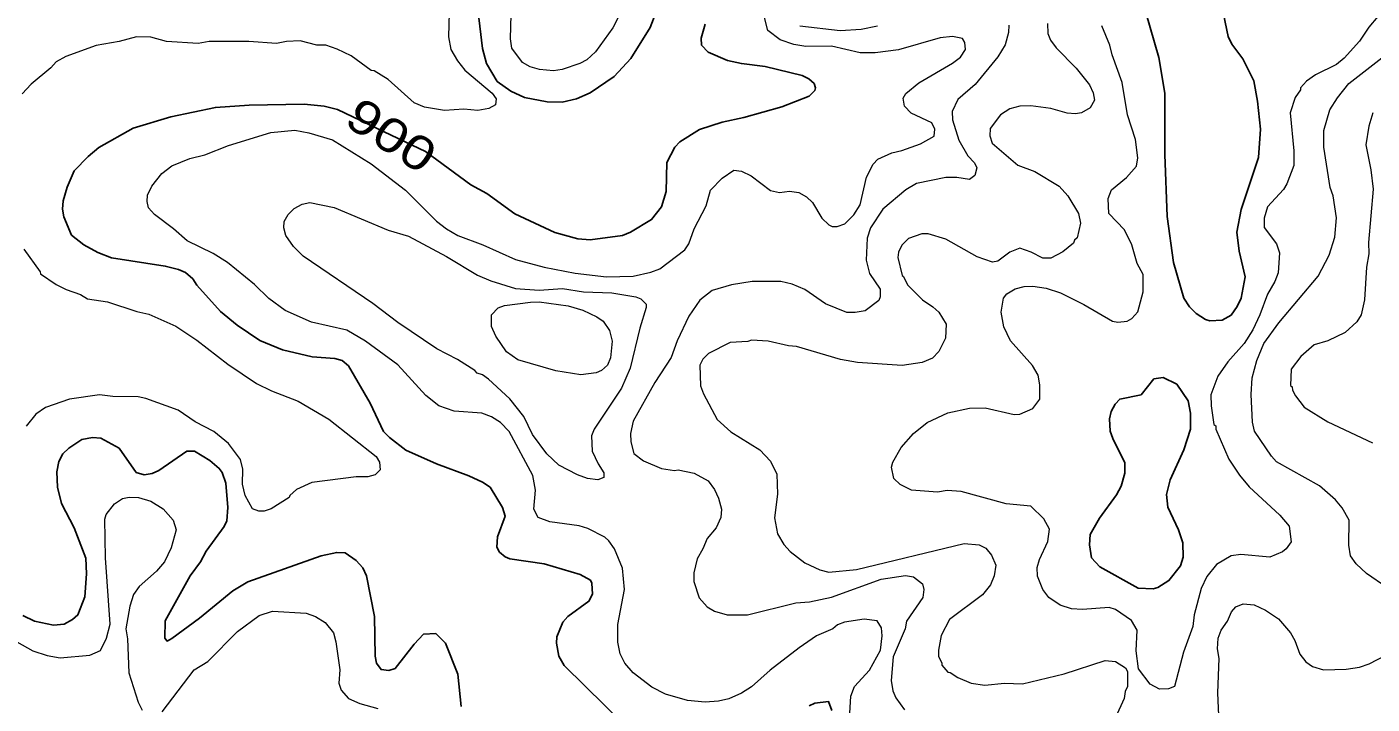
# Model space of a CAD drawing. Extents: x 447.8 to 473.9, y 7733.1 to 7760.8.
# Drawn here: x 453.399 to 456.578, y 7748.871 to 7750.473 of the extents above; entities that cross this region are included whole.
import ezdxf
from ezdxf.enums import TextEntityAlignment as Align

# ---------------------------------------------------------------- set-up
doc = ezdxf.new("R2010")
doc.units = 0
doc.header["$LTSCALE"] = 0.032
doc.layers.add('1', color=7, linetype='Continuous', lineweight=25)
doc.layers.add('2', color=7, linetype='Continuous', lineweight=13)
doc.layers.add('61', color=7, linetype='Continuous')

msp = doc.modelspace()

# ---------------------------------------------------------------- linework, layer by layer
at = {"layer": '1'}
for points in [[(454.4629, 7750.5277), (454.4758, 7750.4223), (454.4848, 7750.3863), (454.5106, 7750.3439), (454.5428, 7750.3211), (454.5749, 7750.3059), (454.6285, 7750.296), (454.6638, 7750.2953), (454.6979, 7750.3031), (454.7301, 7750.3174), (454.7866, 7750.356), (454.8263, 7750.3982), (454.8717, 7750.4716), (454.8853, 7750.5066)], [(455.0015, 7750.4793), (454.9924, 7750.4467), (454.9934, 7750.4302), (455.009, 7750.4131), (455.0549, 7750.3937)], [(456.2273, 7750.5034), (456.2378, 7750.4505), (456.247, 7750.4325), (456.2723, 7750.3976), (456.2985, 7750.3452), (456.3074, 7750.2973), (456.3146, 7750.2313), (456.3098, 7750.1638), (456.2684, 7750.0411), (456.2586, 7749.9878), (456.2643, 7749.9422), (456.2785, 7749.8816), (456.2688, 7749.8311), (456.2595, 7749.8114), (456.2449, 7749.7912), (456.2235, 7749.7792), (456.1945, 7749.7775), (456.1841, 7749.7809), (456.1626, 7749.7949), (456.1467, 7749.8107), (456.1336, 7749.8316), (456.109, 7749.9161), (456.0942, 7750.0247), (456.0886, 7750.171), (456.0886, 7750.3165), (456.0742, 7750.4008), (456.0436, 7750.5073)], [(455.0549, 7750.3937), (455.0874, 7750.3862), (455.1435, 7750.3793), (455.2312, 7750.3577), (455.2469, 7750.3505), (455.2596, 7750.3393)], [(455.2596, 7750.3393), (455.2628, 7750.3292), (455.2613, 7750.3228), (455.2478, 7750.3094), (455.1831, 7750.2842), (455.0932, 7750.2589), (455.0417, 7750.2479), (454.9888, 7750.2303), (454.9419, 7750.2015), (454.9302, 7750.1883), (454.9112, 7750.1525), (454.9094, 7750.0837), (454.8986, 7750.0477), (454.8753, 7750.0174), (454.8255, 7749.9876), (454.8068, 7749.9797), (454.7299, 7749.9692), (454.7006, 7749.9714), (454.6466, 7749.9869), (454.5521, 7750.0312), (454.4855, 7750.0788), (454.4479, 7750.0993), (454.3406, 7750.1781), (454.2598, 7750.2168), (454.133, 7750.2775), (454.1014, 7750.2855), (454.0539, 7750.2904), (453.924, 7750.288), (453.8442, 7750.2824), (453.7387, 7750.2601), (453.6502, 7750.2335), (453.569, 7750.1876), (453.5436, 7750.1663), (453.5102, 7750.1325), (453.4936, 7750.0942), (453.4847, 7750.062), (453.4827, 7750.0416), (453.4859, 7750.024), (453.5042, 7749.9806), (453.533, 7749.9574), (453.5665, 7749.9395), (453.5986, 7749.927), (453.7258, 7749.9073), (453.7573, 7749.8994), (453.7733, 7749.8921), (453.7912, 7749.8768), (453.8006, 7749.8625), (453.856, 7749.8001), (453.8954, 7749.7678), (453.9496, 7749.7311), (454.0025, 7749.7095), (454.0731, 7749.6925), (454.1263, 7749.6884), (454.1442, 7749.6842), (454.1588, 7749.6717), (454.2098, 7749.5831), (454.2418, 7749.5158), (454.2556, 7749.5015), (454.2944, 7749.4722), (454.367, 7749.4393), (454.4434, 7749.4113), (454.4755, 7749.3961), (454.4934, 7749.3844), (454.5225, 7749.3363), (454.5294, 7749.3161), (454.511, 7749.2673), (454.5095, 7749.2424), (454.5161, 7749.2307), (454.5288, 7749.2196), (454.5403, 7749.2147), (454.6214, 7749.2028), (454.7066, 7749.1778), (454.7306, 7749.1641), (454.7339, 7749.1575), (454.7354, 7749.1315), (454.7272, 7749.1144), (454.6773, 7749.0786), (454.6652, 7749.0651), (454.6514, 7749.0304), (454.6506, 7749.0151), (454.6559, 7748.9844), (454.6687, 7748.9625), (454.8135, 7748.8201)], [(454.314, 7749.0131), (454.269, 7748.9559), (454.2545, 7748.9511), (454.2357, 7748.9531), (454.2249, 7748.9682), (454.2221, 7748.9846), (454.2201, 7749.0788), (454.2015, 7749.175), (454.1928, 7749.1939), (454.1768, 7749.2107), (454.1511, 7749.229), (454.1311, 7749.2299), (454.0942, 7749.2219), (453.9208, 7749.1609), (453.8857, 7749.1391), (453.807, 7749.0742), (453.7414, 7749.0263), (453.7299, 7749.0205), (453.7248, 7749.0276), (453.7256, 7749.0685), (453.7848, 7749.1744), (453.8091, 7749.2079), (453.8222, 7749.2331), (453.8648, 7749.291), (453.8714, 7749.3049), (453.8738, 7749.3363), (453.8691, 7749.394), (453.8604, 7749.4194), (453.8535, 7749.4288), (453.8307, 7749.4477), (453.7952, 7749.4692), (453.7765, 7749.4694), (453.7108, 7749.4238), (453.6947, 7749.4167), (453.6755, 7749.4135), (453.6573, 7749.4193), (453.6167, 7749.4766), (453.5732, 7749.5001), (453.554, 7749.5017), (453.5283, 7749.4969), (453.4981, 7749.477), (453.4833, 7749.463), (453.4738, 7749.4448), (453.4691, 7749.4203), (453.4714, 7749.3847), (453.4804, 7749.3459), (453.5107, 7749.2885), (453.5379, 7749.2163), (453.5395, 7749.1796), (453.5355, 7749.1249), (453.5191, 7749.0824), (453.5064, 7749.0711), (453.4869, 7749.0602), (453.4619, 7749.0577), (453.4165, 7749.0672), (453.3887, 7749.0806)], [(454.4253, 7748.8656), (454.4174, 7748.9419), (454.3878, 7749.0156), (454.3655, 7749.0382), (454.3364, 7749.0367), (454.314, 7749.0131)], [(455.2478, 7748.8676), (455.261, 7748.8739), (455.2934, 7748.8772), (455.3012, 7748.856)]]:
    msp.add_lwpolyline(points, dxfattribs=at)
msp.add_lwpolyline([(455.9651, 7749.4997), (455.9593, 7749.5172), (455.9572, 7749.5457), (455.9613, 7749.5637), (455.9712, 7749.581), (455.9819, 7749.5926), (456.032, 7749.6031), (456.0625, 7749.6404), (456.084, 7749.6435), (456.1164, 7749.6282), (456.1432, 7749.5887), (456.1487, 7749.5598), (456.149, 7749.5219), (456.1333, 7749.4725), (456.1013, 7749.402), (456.0919, 7749.3674), (456.0952, 7749.3375), (456.1208, 7749.2834), (456.1312, 7749.2524), (456.1318, 7749.2191), (456.1253, 7749.1981), (456.098, 7749.1635), (456.0718, 7749.1471), (456.0604, 7749.1436), (456.0252, 7749.1457), (455.9347, 7749.1959), (455.9151, 7749.2169), (455.9099, 7749.2481), (455.9122, 7749.2726), (455.9338, 7749.3113), (455.974, 7749.3661), (455.9854, 7749.3871), (455.9939, 7749.4176), (455.9937, 7749.4419)], close=True, dxfattribs=at)
at = {"layer": '2'}
for points in [[(454.809, 7750.5195), (454.7833, 7750.4712), (454.7427, 7750.414), (454.7219, 7750.3953), (454.7054, 7750.3867), (454.6637, 7750.3723), (454.6432, 7750.3691), (454.6103, 7750.3719), (454.5879, 7750.3784), (454.5698, 7750.389), (454.5449, 7750.423), (454.5415, 7750.445), (454.545, 7750.5606)], [(454.3965, 7750.5072), (454.3949, 7750.4498), (454.4009, 7750.4197), (454.4167, 7750.3924), (454.4337, 7750.3703), (454.4981, 7750.3162), (454.5078, 7750.3031), (454.5061, 7750.289), (454.4908, 7750.2803), (454.4643, 7750.2753), (454.4313, 7750.2785), (454.3857, 7750.2753), (454.3385, 7750.2831)], [(455.7199, 7750.4772), (455.7189, 7750.4598), (455.7107, 7750.4309), (455.6937, 7750.4025), (455.6403, 7750.3367), (455.5989, 7750.3017), (455.5853, 7750.2728), (455.5861, 7750.2533), (455.6015, 7750.2049), (455.6228, 7750.1679), (455.6382, 7750.1515), (455.6437, 7750.1394), (455.6396, 7750.1218), (455.6267, 7750.1118), (455.5965, 7750.1165), (455.5708, 7750.1165), (455.5017, 7750.1024), (455.4764, 7750.0874), (455.4215, 7750.0417), (455.3926, 7749.9975), (455.3846, 7749.9736), (455.3825, 7749.9211), (455.3906, 7749.8894), (455.4152, 7749.8525), (455.4153, 7749.8342), (455.4122, 7749.8261), (455.3797, 7749.8015), (455.3566, 7749.7976), (455.3364, 7749.7976), (455.2863, 7749.8184), (455.2376, 7749.8519), (455.2074, 7749.8644), (455.1803, 7749.8711), (455.1129, 7749.8705), (455.0638, 7749.8632), (455.0185, 7749.8496), (454.9893, 7749.8268), (454.9633, 7749.7889), (454.9358, 7749.7306), (454.9211, 7749.6911), (454.8832, 7749.6318), (454.832, 7749.5408), (454.8254, 7749.5116), (454.8262, 7749.4915), (454.8335, 7749.4639), (454.8558, 7749.4467), (454.8984, 7749.4285), (454.9292, 7749.424), (454.9381, 7749.4254), (454.9755, 7749.4174), (455.0091, 7749.3994), (455.024, 7749.3789), (455.0331, 7749.3583), (455.0401, 7749.3325), (455.0385, 7749.3126), (455.0281, 7749.2886), (455.0065, 7749.2628), (454.9967, 7749.2386), (454.9826, 7749.215), (454.9753, 7749.1821), (454.9753, 7749.1615), (454.9873, 7749.1223), (455.0067, 7749.1016), (455.0239, 7749.0915), (455.054, 7749.0822), (455.1017, 7749.0825), (455.2165, 7749.1105), (455.2485, 7749.1134), (455.3007, 7749.1243), (455.4181, 7749.1666), (455.4756, 7749.1754)], [(455.4666, 7750.1804), (455.5108, 7750.1962), (455.5433, 7750.2147), (455.5449, 7750.231), (455.5372, 7750.2464), (455.489, 7750.2687), (455.473, 7750.2859), (455.4699, 7750.3045), (455.476, 7750.3157), (455.5065, 7750.3408), (455.5866, 7750.3873), (455.6053, 7750.4016), (455.6171, 7750.4198), (455.6156, 7750.4365), (455.6099, 7750.4456), (455.5862, 7750.4505), (455.5569, 7750.4468), (455.4592, 7750.4189), (455.4039, 7750.4116), (455.3683, 7750.4116), (455.3006, 7750.4275), (455.2396, 7750.4266), (455.2112, 7750.4316), (455.1791, 7750.4426), (455.1503, 7750.4647), (455.1419, 7750.4956)], [(455.8113, 7750.4812), (455.8114, 7750.4571), (455.8182, 7750.4418), (455.8315, 7750.4236), (455.879, 7750.3757), (455.9102, 7750.3359), (455.9191, 7750.3172), (455.9217, 7750.2994), (455.9117, 7750.2814)], [(456.5918, 7750.4978), (456.5704, 7750.4722), (456.5485, 7750.4393), (456.5124, 7750.3993), (456.494, 7750.3838), (456.4448, 7750.3596), (456.4231, 7750.3449), (456.4086, 7750.3288), (456.4088, 7750.3244), (456.3961, 7750.3059), (456.3844, 7750.27), (456.3932, 7750.1802), (456.3933, 7750.1452), (456.3765, 7750.1017), (456.3685, 7750.0883), (456.3312, 7750.0476), (456.3234, 7750.0208), (456.3228, 7749.9989), (456.3523, 7749.9602), (456.3592, 7749.9389), (456.3562, 7749.891), (456.3482, 7749.871), (456.3312, 7749.8411), (456.3129, 7749.7917), (456.2961, 7749.7565), (456.2757, 7749.7239), (456.2375, 7749.681), (456.2133, 7749.647)], [(454.1651, 7750.4042), (454.1321, 7750.4206), (454.1051, 7750.4299), (454.084, 7750.43), (454.0448, 7750.4403), (454.0126, 7750.4387), (453.989, 7750.434), (453.9231, 7750.4387), (453.8298, 7750.4387), (453.8038, 7750.434), (453.7288, 7750.4388), (453.6918, 7750.4491), (453.6579, 7750.4499), (453.6171, 7750.4385), (453.5623, 7750.4292), (453.4904, 7750.403), (453.4677, 7750.3906), (453.4552, 7750.376), (453.4087, 7750.3375), (453.3873, 7750.3145)], [(455.2255, 7750.4759), (455.3212, 7750.4645), (455.3703, 7750.4677), (455.4088, 7750.4756)], [(456.2089, 7749.5213), (456.2394, 7749.4505), (456.2649, 7749.413), (456.2879, 7749.385), (456.3598, 7749.3179), (456.3819, 7749.2922), (456.3866, 7749.255), (456.3752, 7749.2388), (456.3661, 7749.2317), (456.3365, 7749.2191), (456.2678, 7749.2251), (456.2454, 7749.2218), (456.2101, 7749.2015), (456.1879, 7749.1735), (456.1741, 7749.1451), (456.1576, 7749.0821), (456.1548, 7749.0548), (456.1321, 7748.9942), (456.1108, 7748.9132), (456.097, 7748.9078), (456.076, 7748.9068), (456.0534, 7748.9183), (456.0262, 7748.9551), (456.0205, 7748.9972), (456.0228, 7749.0464), (456.0096, 7749.0691), (455.9715, 7749.0953), (455.9571, 7749.1001), (455.8937, 7749.0953), (455.8677, 7749.0969), (455.8411, 7749.1053), (455.814, 7749.1237), (455.8, 7749.142), (455.7874, 7749.1739), (455.7865, 7749.1945), (455.7922, 7749.2134), (455.8121, 7749.2559), (455.816, 7749.2853), (455.8022, 7749.3095), (455.7719, 7749.3397), (455.7136, 7749.3451), (455.6069, 7749.3743), (455.574, 7749.3765), (455.5512, 7749.3727), (455.4893, 7749.3775), (455.4625, 7749.3904), (455.4476, 7749.4047), (455.4426, 7749.4314), (455.4456, 7749.4435), (455.4654, 7749.4782), (455.4946, 7749.5113), (455.5268, 7749.537), (455.5756, 7749.5602), (455.6266, 7749.5714), (455.6637, 7749.5722), (455.7324, 7749.5563), (455.7452, 7749.5573), (455.7761, 7749.5701), (455.7928, 7749.5926), (455.7928, 7749.6267), (455.7888, 7749.6492), (455.7757, 7749.6719), (455.7235, 7749.7303), (455.7074, 7749.7635), (455.7015, 7749.798), (455.7068, 7749.8313), (455.7149, 7749.842), (455.7343, 7749.8536), (455.756, 7749.8591), (455.7762, 7749.86), (455.8077, 7749.8553), (455.842, 7749.8439), (455.8972, 7749.8163), (455.9648, 7749.7768), (455.9775, 7749.7749), (455.9993, 7749.7771), (456.0107, 7749.7837), (456.0242, 7749.7989), (456.0373, 7749.8461), (456.0373, 7749.8877), (456.0231, 7749.9131), (456.0104, 7749.9575), (455.9932, 7749.9932), (455.9558, 7750.0314), (455.954, 7750.0673), (455.9626, 7750.0879), (455.9978, 7750.1171), (456.0211, 7750.1438), (456.0245, 7750.1637), (456.0189, 7750.2068), (456.0004, 7750.2648), (455.9876, 7750.3417), (455.9637, 7750.4072), (455.9586, 7750.4302), (455.9394, 7750.4755)], [(454.3385, 7750.2831), (454.3144, 7750.2934), (454.2527, 7750.3483), (454.2196, 7750.3695), (454.2126, 7750.3702), (454.1651, 7750.4042)], [(456.6131, 7749.1471), (456.5652, 7749.1802), (456.5403, 7749.2033), (456.5274, 7749.2221), (456.5231, 7749.2473), (456.5238, 7749.3061), (456.5078, 7749.3352), (456.4916, 7749.3544), (456.4539, 7749.3873), (456.3526, 7749.4444), (456.3402, 7749.4575), (456.3003, 7749.5165), (456.2955, 7749.5383), (456.2923, 7749.6037), (456.2947, 7749.6431), (456.3054, 7749.6838), (456.3226, 7749.7243), (456.3578, 7749.7732), (456.4509, 7749.8832), (456.4768, 7749.9335), (456.4902, 7749.9755), (456.4942, 7750.0217), (456.4862, 7750.0733), (456.479, 7750.0929), (456.4638, 7750.1883), (456.4645, 7750.2276), (456.4784, 7750.2766), (456.4962, 7750.3055), (456.523, 7750.3393), (456.608, 7750.4053)], [(455.7714, 7750.2864), (455.7455, 7750.2856), (455.7217, 7750.2793), (455.6998, 7750.2647), (455.6751, 7750.2327), (455.675, 7750.2156), (455.6799, 7750.1983), (455.7405, 7750.1463), (455.7811, 7750.1308), (455.8382, 7750.0966), (455.8587, 7750.0738), (455.8844, 7750.0316), (455.8889, 7750.009), (455.8809, 7749.9739), (455.8746, 7749.9689), (455.8728, 7749.9619), (455.8476, 7749.9413), (455.8189, 7749.9257), (455.7998, 7749.9258), (455.7724, 7749.9403), (455.7457, 7749.9497), (455.7223, 7749.9399), (455.6935, 7749.919), (455.6813, 7749.9169), (455.6445, 7749.9289), (455.5707, 7749.9706), (455.5286, 7749.9835), (455.5143, 7749.9834), (455.4827, 7749.9722), (455.4669, 7749.9567), (455.4586, 7749.9401), (455.457, 7749.9274), (455.4673, 7749.8851), (455.471, 7749.8823), (455.4797, 7749.8631), (455.5157, 7749.8277), (455.5401, 7749.8113), (455.5543, 7749.798), (455.5713, 7749.77), (455.5697, 7749.7367), (455.5539, 7749.7054), (455.5393, 7749.6894), (455.5149, 7749.6789), (455.4675, 7749.6725), (455.3617, 7749.6789), (455.322, 7749.6861), (455.2177, 7749.7174), (455.1989, 7749.719), (455.151, 7749.7301), (455.1117, 7749.7317), (455.1023, 7749.7286), (455.0609, 7749.7263), (455.0094, 7749.7003), (454.9967, 7749.6871), (454.9895, 7749.6727), (454.9912, 7749.6239), (454.9982, 7749.605), (455.0305, 7749.5448), (455.0623, 7749.5156), (455.1313, 7749.473), (455.1561, 7749.4459), (455.1714, 7749.4154), (455.1731, 7749.368), (455.166, 7749.3115), (455.1725, 7749.2738), (455.1875, 7749.2487), (455.203, 7749.2322), (455.2373, 7749.2058), (455.2732, 7749.1887), (455.2945, 7749.1836), (455.3597, 7749.19), (455.6137, 7749.2508), (455.6493, 7749.2484), (455.6651, 7749.2398), (455.6786, 7749.2234), (455.6886, 7749.2003), (455.6847, 7749.1749), (455.676, 7749.1537), (455.6576, 7749.1301), (455.5795, 7749.0718), (455.5597, 7749.0333), (455.5532, 7748.9986), (455.5532, 7748.9843), (455.5611, 7748.9691), (455.5613, 7748.9631), (455.5753, 7748.9466), (455.5812, 7748.9461), (455.5987, 7748.9346), (455.6304, 7748.9212), (455.6628, 7748.9158), (455.7096, 7748.9205), (455.7519, 7748.919), (455.8507, 7748.9429), (455.9476, 7748.9742), (455.9721, 7748.9724)], [(455.9117, 7750.2814), (455.8913, 7750.2695), (455.8772, 7750.2673), (455.8574, 7750.2689), (455.8189, 7750.2801), (455.7714, 7750.2864)], [(456.58, 7750.2697), (456.5705, 7750.2384), (456.5632, 7750.1937), (456.5751, 7750.1352), (456.5808, 7750.0892), (456.5696, 7749.9629), (456.5703, 7749.9362), (456.5648, 7749.9044), (456.56, 7749.8275), (456.5527, 7749.792), (456.5421, 7749.7756), (456.5143, 7749.75), (456.4739, 7749.7304), (456.4411, 7749.7212), (456.4097, 7749.6937), (456.3866, 7749.6638), (456.3852, 7749.6247), (456.3895, 7749.622), (456.3901, 7749.6135), (456.397, 7749.6002), (456.4175, 7749.5738), (456.4736, 7749.5393), (456.5794, 7749.4896)], [(455.2651, 7749.0329), (455.2241, 7749.0047), (455.1558, 7748.9514), (455.1112, 7748.9121), (455.088, 7748.8968), (455.0575, 7748.8834), (455.0337, 7748.878), (455.0021, 7748.8757), (454.9604, 7748.8796), (454.908, 7748.8945), (454.8759, 7748.9113), (454.8313, 7748.9451), (454.8123, 7748.9684), (454.801, 7748.9906), (454.7953, 7749.0176), (454.7956, 7749.0594), (454.8108, 7749.1427), (454.8062, 7749.1927), (454.7877, 7749.2385), (454.7744, 7749.2574), (454.765, 7749.2658), (454.7242, 7749.2868), (454.7042, 7749.2926), (454.6346, 7749.3021), (454.6071, 7749.3129), (454.5969, 7749.3325), (454.6008, 7749.3773), (454.5944, 7749.412), (454.5388, 7749.5163), (454.5177, 7749.5375), (454.4967, 7749.5508), (454.4738, 7749.5594), (454.4084, 7749.5639), (454.3722, 7749.5767), (454.3414, 7749.6015), (454.2751, 7749.6741), (454.1991, 7749.7301), (454.1545, 7749.7556), (454.0713, 7749.7748), (454.0094, 7749.8022), (453.9704, 7749.8303), (453.937, 7749.864), (453.8727, 7749.9156), (453.8393, 7749.9368), (453.7775, 7749.9668), (453.7454, 7749.9955), (453.7003, 7750.0293), (453.686, 7750.045), (453.6828, 7750.0598), (453.6841, 7750.075), (453.694, 7750.0962), (453.7178, 7750.1263), (453.741, 7750.1441), (453.7841, 7750.1619), (453.8191, 7750.1704), (453.8752, 7750.1928), (453.9756, 7750.223), (454.0323, 7750.2285), (454.0647, 7750.2224), (454.1208, 7750.2057), (454.2127, 7750.1495), (454.2936, 7750.087), (454.3668, 7750.0139), (454.3903, 7749.9952), (454.4174, 7749.9797), (454.476, 7749.9577), (454.5537, 7749.9229), (454.6215, 7749.9045), (454.6945, 7749.8902), (454.7684, 7749.882), (454.8315, 7749.8838), (454.8734, 7749.8929), (454.8948, 7749.9012), (454.9534, 7749.9458), (454.963, 7749.9597), (454.9755, 7749.9953), (455.0044, 7750.0497), (455.0145, 7750.0867), (455.0417, 7750.1156), (455.0694, 7750.1339), (455.0879, 7750.1316), (455.1102, 7750.1206), (455.156, 7750.086), (455.1776, 7750.0813), (455.2013, 7750.0844), (455.2231, 7750.081), (455.241, 7750.0711), (455.2556, 7750.0579), (455.2777, 7750.0203), (455.294, 7750.0045), (455.3018, 7750.0012), (455.3141, 7750.0012), (455.3319, 7750.007), (455.3536, 7750.0286), (455.3681, 7750.0522)], [(455.3681, 7750.0522), (455.3833, 7750.1177), (455.3993, 7750.1481), (455.4097, 7750.1604), (455.4432, 7750.1752), (455.4666, 7750.1804)], [(453.3913, 7749.9475), (453.4302, 7749.8941), (453.4311, 7749.889), (453.4677, 7749.8639), (453.4917, 7749.8519), (453.5254, 7749.8398), (453.5418, 7749.8301), (453.5889, 7749.8224), (453.6586, 7749.7999), (453.6869, 7749.7939), (453.751, 7749.7653), (453.8002, 7749.732), (453.8733, 7749.6752), (453.9417, 7749.6293), (453.977, 7749.6125), (454.04, 7749.5881), (454.1125, 7749.5452), (454.2243, 7749.4566), (454.2322, 7749.4434), (454.2337, 7749.4252), (454.2221, 7749.4133), (454.2044, 7749.4092), (454.1773, 7749.4087), (454.0725, 7749.3955), (454.0356, 7749.3786), (454.02, 7749.3648), (454.0184, 7749.3603), (453.9757, 7749.333), (453.9592, 7749.3274), (453.947, 7749.3273), (453.9321, 7749.3328), (453.9143, 7749.3644), (453.9084, 7749.3917), (453.9092, 7749.4273), (453.9032, 7749.4497), (453.8754, 7749.4873), (453.8407, 7749.5163), (453.7961, 7749.539), (453.756, 7749.5666), (453.6801, 7749.5944), (453.662, 7749.5979), (453.6015, 7749.5988), (453.57, 7749.6027), (453.4994, 7749.5928), (453.4423, 7749.5725), (453.4199, 7749.5568), (453.3968, 7749.5287)], [(456.2133, 7749.647), (456.1969, 7749.6031), (456.1978, 7749.5767), (456.2042, 7749.5328), (456.2088, 7749.5295), (456.2089, 7749.5213)], [(453.3751, 7749.0184), (453.4127, 7748.9976), (453.4466, 7748.9859), (453.4771, 7748.9807), (453.5477, 7748.9872), (453.5725, 7748.9982), (453.5867, 7749.0271), (453.5954, 7749.0605), (453.5844, 7749.2176), (453.5829, 7749.3086), (453.5858, 7749.32), (453.6061, 7749.3453), (453.6243, 7749.3574), (453.6403, 7749.3605), (453.6626, 7749.3598), (453.6916, 7749.3516), (453.7206, 7749.3332), (453.7448, 7749.3061), (453.7517, 7749.2834), (453.7393, 7749.241), (453.7236, 7749.2076), (453.7047, 7749.1859), (453.6641, 7749.1492), (453.6503, 7749.1304), (453.6419, 7749.1033), (453.6326, 7749.0496), (453.6364, 7749.0258), (453.6394, 7748.9454), (453.6615, 7748.8759), (453.6711, 7748.8573)], [(455.4756, 7749.1754), (455.494, 7749.1725), (455.5153, 7749.1558), (455.5187, 7749.1425), (455.5162, 7749.1231), (455.4779, 7749.0672)], [(453.7184, 7748.8531), (453.7942, 7748.9523), (453.8262, 7748.9723), (453.8964, 7749.0434), (453.9476, 7749.0807), (453.9795, 7749.0911), (454.0586, 7749.0865), (454.0807, 7749.0786), (454.1037, 7749.0647), (454.1231, 7749.0395), (454.1287, 7749.0188), (454.1381, 7748.9525), (454.136, 7748.9209), (454.1414, 7748.904), (454.1585, 7748.8849), (454.1857, 7748.8726), (454.2278, 7748.8607)], [(456.2168, 7748.8262), (456.2137, 7748.8983), (456.2168, 7748.9791), (456.2129, 7749.0021), (456.2145, 7749.0274), (456.2216, 7749.0462), (456.2363, 7749.0678), (456.2461, 7749.0894), (456.2558, 7749.1014), (456.2734, 7749.1081), (456.2996, 7749.1064), (456.3261, 7749.0936), (456.3566, 7749.073), (456.385, 7749.0395), (456.3952, 7749.0217), (456.4074, 7748.9893), (456.4213, 7748.9713), (456.4375, 7748.9601), (456.4634, 7748.9527), (456.5171, 7748.9543), (456.5482, 7748.9589), (456.5714, 7748.9664), (456.611, 7748.9874)], [(455.4087, 7749.0685), (455.378, 7749.0719), (455.3313, 7749.0649), (455.3145, 7749.0591), (455.3033, 7749.0496), (455.2651, 7749.0329)], [(455.3424, 7748.823), (455.3462, 7748.8898), (455.3551, 7748.9132), (455.3905, 7748.9513), (455.4164, 7748.9986), (455.42, 7749.0325), (455.4185, 7749.0516), (455.4087, 7749.0685)], [(455.4779, 7749.0672), (455.4743, 7749.049), (455.4461, 7748.9834), (455.4418, 7748.9274), (455.4456, 7748.9027), (455.4528, 7748.8864), (455.4733, 7748.8579)], [(455.9721, 7748.9724), (455.9957, 7748.9572), (456.0004, 7748.9483), (456.0004, 7748.9128), (455.9944, 7748.9015), (455.9925, 7748.8848)], [(455.9925, 7748.8848), (455.9554, 7748.8037)]]:
    msp.add_lwpolyline(points, dxfattribs=at)
for points in [[(454.0108, 7749.9798), (454.006, 7749.9979), (454.0069, 7750.0128), (454.0159, 7750.0294), (454.0303, 7750.0436), (454.0492, 7750.0535), (454.0671, 7750.058), (454.1253, 7750.0458), (454.2523, 7749.9925), (454.3004, 7749.9781), (454.3908, 7749.9297), (454.4639, 7749.8859), (454.4953, 7749.8727), (454.5534, 7749.8543), (454.6098, 7749.8505), (454.6647, 7749.8545), (454.7141, 7749.8465), (454.7814, 7749.8441), (454.8381, 7749.8343), (454.8495, 7749.8301), (454.862, 7749.8175), (454.8621, 7749.8092), (454.8476, 7749.7608), (454.8246, 7749.6655), (454.804, 7749.6187), (454.7392, 7749.5219), (454.7328, 7749.5061), (454.7351, 7749.4696), (454.7488, 7749.4398), (454.7627, 7749.418), (454.7626, 7749.4073), (454.7483, 7749.4016), (454.724, 7749.4048), (454.7002, 7749.4135), (454.6557, 7749.4368), (454.6273, 7749.4632), (454.5937, 7749.509), (454.5736, 7749.5514), (454.5405, 7749.5933), (454.49, 7749.6398), (454.4753, 7749.6499), (454.4633, 7749.6541), (454.4575, 7749.6603), (454.4165, 7749.686), (454.3676, 7749.7117), (454.2752, 7749.7738), (454.2167, 7749.8187), (454.052, 7749.931), (454.0291, 7749.9533)], [(454.678, 7749.813), (454.7124, 7749.8034), (454.7461, 7749.7874), (454.7611, 7749.7773), (454.7755, 7749.7549), (454.7821, 7749.7295), (454.7781, 7749.6902), (454.7712, 7749.6728), (454.7565, 7749.6606), (454.7444, 7749.655), (454.7079, 7749.6501), (454.6486, 7749.6597), (454.559, 7749.6854), (454.5321, 7749.7046), (454.5068, 7749.7412), (454.4968, 7749.7643), (454.4967, 7749.7917), (454.5123, 7749.8084), (454.5272, 7749.8143), (454.5893, 7749.8223), (454.6094, 7749.8224)]]:
    msp.add_lwpolyline(points, close=True, dxfattribs=at)

# ---------------------------------------------------------------- texts
at = {"layer": '61', "width": 1.25}
msp.add_text('900', height=0.08, rotation=327.132, dxfattribs=at).set_placement((454.2385, 7750.1829), align=Align.CENTER)

doc.saveas('drawing.dxf')
